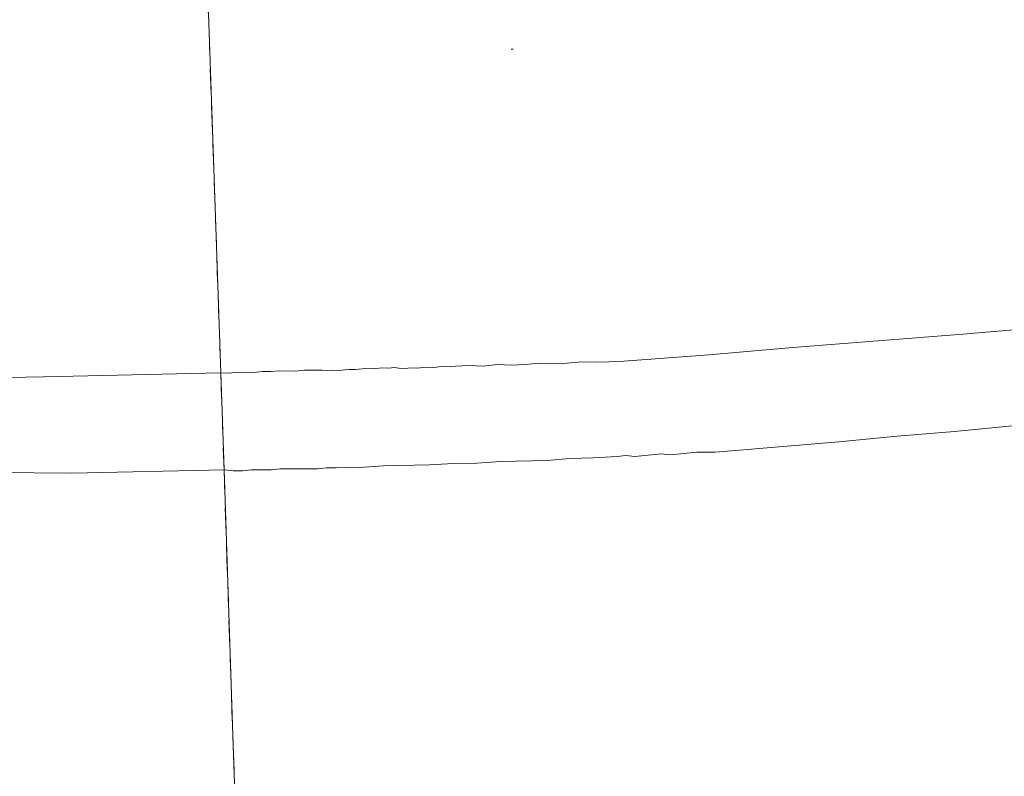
# Model space of a CAD drawing. Header units: metres. Extents: x -740 to 758, y -633 to 854.
# Tile 551 of 656: x 91 to 124, y -268 to -243. Entities that reach past the tile are written whole.
import ezdxf

# ---------------------------------------------------------------- set-up
doc = ezdxf.new("R2010")
doc.units = ezdxf.units.M
doc.header["$MEASUREMENT"] = 0
doc.linetypes.add('832_416', pattern=[1.248, 0.832, -0.416])
for name, color, linetype in [('Gas.LOVION', 7, 'Continuous'), ('Gis.LOVION', 7, 'Continuous'), ('Grundkarte.LOVION', 7, 'Continuous'), ('Strom.LOVION', 7, 'Continuous'), ('StromBemass.LOVION', 7, 'Continuous'), ('Telko.LOVION', 7, 'Continuous'), ('Wasser.LOVION', 7, 'Continuous')]:
    doc.layers.add(name, color=color, linetype=linetype)

msp = doc.modelspace()

# ---------------------------------------------------------------- linework, layer by layer
at = {"layer": 'Gas.LOVION', "color": 7, "linetype": 'Continuous', "lineweight": 13}
msp.add_lwpolyline([(107.315, -244.232), (107.344, -244.229)], dxfattribs=at)
at = {"layer": 'Gis.LOVION', "color": 7, "linetype": 'Continuous', "lineweight": 13}
msp.add_lwpolyline([(107.315, -244.232), (107.344, -244.229)], dxfattribs=at)
at = {"layer": 'Grundkarte.LOVION', "color": 8, "linetype": 'Continuous', "lineweight": 18}
for points in [[(146.567, -234.276), (157.869, -253.742), (166.335, -270.5), (165.84, -270.578), (161.855, -271.234), (159.844, -271.519), (154.336, -272.323), (148.765, -273.075), (143.219, -273.794), (140.239, -274.145), (136.343, -276.92), (122.82, -278.567), (120.329, -275.766), (119.501, -275.463), (107.5, -274.538), (107.357, -273.074), (106.923, -271.964), (98.222, -271.544), (98.202, -270.127), (98.103, -267.299), (97.801, -258.167), (97.694, -254.955), (97.262, -242.377)], [(64.675, -237.672), (68.032, -237.846), (70.999, -237.97), (72.545, -238.055), (76.279, -238.163), (80.04, -238.239), (87.914, -238.356), (89.304, -238.367), (94.189, -238.451), (96.958, -238.358), (97.004, -238.826), (97.075, -239.854), (97.262, -242.377), (97.694, -254.955), (97.801, -258.167), (98.103, -267.299), (98.202, -270.127), (98.251, -271.837), (96.504, -271.801), (84.937, -271.394), (79.183, -271.189), (70.877, -270.878), (66.721, -270.693), (59.811, -270.452)], [(111.045, -254.566), (113.861, -254.35), (116.645, -254.108), (122.277, -253.675), (125.12, -253.427), (127.904, -253.184), (130.747, -252.936), (136.368, -252.386), (139.146, -252.085), (144.756, -251.418), (147.906, -250.992), (151.03, -250.598), (154.175, -250.113), (155.633, -249.911)], [(59.914, -254.275), (68.679, -254.748), (71.887, -254.907), (75.062, -255.04), (77.817, -255.096), (80.896, -255.15), (82.611, -255.159), (84.443, -255.157), (86.51, -255.133), (88.875, -255.138), (91.825, -255.086), (97.694, -254.955)], [(111.045, -254.566), (110.544, -254.586), (110.102, -254.599), (109.628, -254.587), (109.16, -254.632), (108.718, -254.646), (108.243, -254.633), (107.775, -254.679), (107.333, -254.693), (106.859, -254.68), (106.39, -254.726), (105.916, -254.713), (105.474, -254.727), (105.299, -254.744), (105.091, -254.735), (104.74, -254.769), (104.532, -254.76), (104.18, -254.794), (103.973, -254.785), (103.797, -254.802), (103.589, -254.793), (103.44, -254.778), (103.264, -254.795), (103.057, -254.786), (102.705, -254.82), (102.497, -254.811), (102.146, -254.845), (101.938, -254.836), (101.587, -254.87), (101.379, -254.861), (101.204, -254.878), (101.054, -254.863), (100.729, -254.866), (100.463, -254.862), (100.17, -254.891), (99.638, -254.884), (99.345, -254.912), (99.078, -254.909), (98.786, -254.937), (98.253, -254.93), (97.96, -254.959), (97.694, -254.955)], [(127.739, -256.333), (122.001, -256.894), (120.095, -257.051), (118.163, -257.24), (114.351, -257.553), (114.059, -257.582), (113.734, -257.584), (113.467, -257.581), (112.589, -257.667), (112.291, -257.637), (111.412, -257.722), (111.114, -257.693), (110.821, -257.721), (110.028, -257.769), (109.261, -257.785), (108.5, -257.859), (106.966, -257.891), (106.173, -257.939), (105.406, -257.955), (104.612, -258.003), (103.079, -258.035), (102.285, -258.083), (101.518, -258.099), (101.194, -258.101), (100.901, -258.13), (100.576, -258.132), (100.31, -258.128), (99.66, -258.133), (99.367, -258.161), (98.717, -258.166), (98.424, -258.194), (98.099, -258.197), (97.801, -258.167), (92.758, -258.275), (90.243, -258.255)]]:
    msp.add_lwpolyline(points, dxfattribs=at)
at = {"layer": 'Grundkarte.LOVION', "color": 140, "linetype": 'Continuous', "lineweight": 18}
msp.add_lwpolyline([(96.958, -238.358), (97.004, -238.826), (97.075, -239.854), (97.262, -242.377), (97.694, -254.955), (97.801, -258.167), (98.103, -267.299), (98.202, -270.127)], dxfattribs=at)
at = {"layer": 'Grundkarte.LOVION', "color": 8, "linetype": '832_416', "lineweight": 18}
msp.add_lwpolyline([(97.262, -242.377), (97.694, -254.955), (97.801, -258.167), (98.103, -267.299), (98.202, -270.127), (98.222, -271.544), (98.251, -271.837), (96.504, -271.801), (84.937, -271.394), (79.183, -271.189), (70.877, -270.878), (66.721, -270.693), (59.811, -270.452)], dxfattribs=at)
at = {"layer": 'Grundkarte.LOVION', "color": 253, "linetype": 'Continuous', "lineweight": 18}
msp.add_lwpolyline([(97.262, -242.377), (97.694, -254.955), (97.801, -258.167), (98.103, -267.299), (98.202, -270.127), (98.222, -271.544), (106.923, -271.964), (107.357, -273.074), (107.5, -274.538), (119.501, -275.463), (120.329, -275.766), (122.82, -278.567), (136.343, -276.92)], dxfattribs=at)
msp.add_lwpolyline([(97.262, -242.377), (97.694, -254.955), (97.801, -258.167), (98.103, -267.299), (98.202, -270.127), (98.222, -271.544), (106.923, -271.964), (107.357, -273.074), (107.5, -274.538), (119.501, -275.463), (120.329, -275.766), (122.82, -278.567), (136.343, -276.92)], dxfattribs=at)
at = {"layer": 'Grundkarte.LOVION', "color": 7, "linetype": 'Continuous', "lineweight": 13}
msp.add_lwpolyline([(107.315, -244.232), (107.374, -244.226)], dxfattribs=at)
at = {"layer": 'Strom.LOVION', "color": 7, "linetype": 'Continuous', "lineweight": 13}
msp.add_lwpolyline([(107.315, -244.232), (107.344, -244.229)], dxfattribs=at)
at = {"layer": 'StromBemass.LOVION', "color": 7, "linetype": 'Continuous', "lineweight": 13}
msp.add_lwpolyline([(107.315, -244.232), (107.344, -244.229)], dxfattribs=at)
at = {"layer": 'Telko.LOVION', "color": 7, "linetype": 'Continuous', "lineweight": 13}
msp.add_lwpolyline([(107.315, -244.232), (107.344, -244.229)], dxfattribs=at)
at = {"layer": 'Wasser.LOVION', "color": 7, "linetype": 'Continuous', "lineweight": 13}
msp.add_lwpolyline([(107.315, -244.232), (107.344, -244.229)], dxfattribs=at)

doc.saveas('drawing.dxf')
